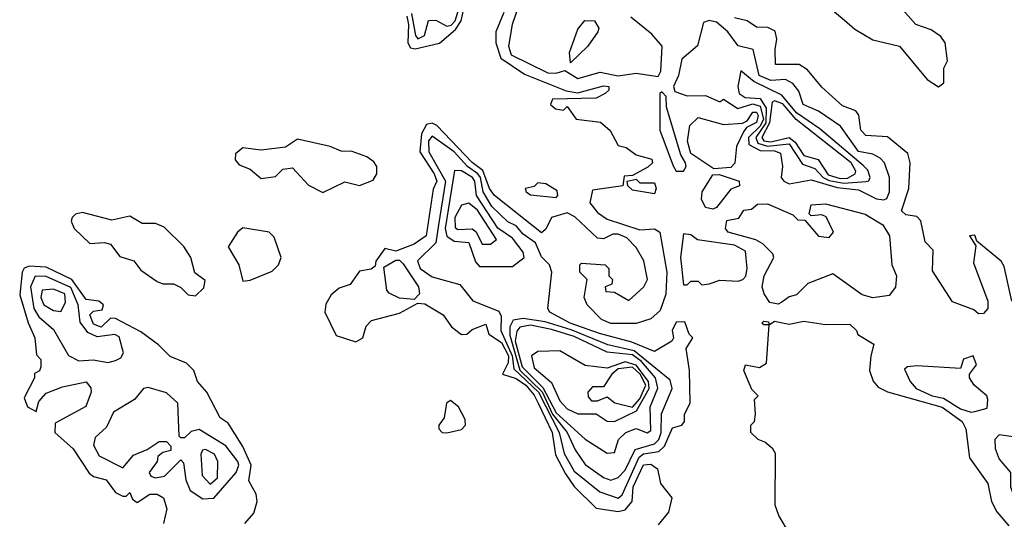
# Model space of a CAD drawing. Extents: x 2889633 to 3052318, y 540750 to 918690.
# Tile 542 of 656: x 2975802 to 2978506, y 839056 to 840428. Entities that reach past the tile are written whole.
import ezdxf

# ---------------------------------------------------------------- set-up
doc = ezdxf.new("R2010")
doc.units = 0

msp = doc.modelspace()

# ---------------------------------------------------------------- linework, layer by layer
at = {"layer": '0CON02XD'}
for points in [[(2978325, 840243.8), (2978340, 840255), (2978340, 840295), (2978350, 840315), (2978343.3, 840365), (2978331.7, 840381.7), (2978305, 840400), (2978262.5, 840415), (2978198.3, 840488.3)], [(2976865, 840438), (2976870, 840415), (2976867.5, 840365), (2976875, 840351.2), (2976887.7, 840347.7), (2976955, 840364), (2976999.1, 840400.9), (2977014.6, 840425), (2977025, 840475.6)], [(2976878.2, 840445), (2976888.6, 840385), (2976895, 840376), (2976914, 840385), (2976925, 840426), (2976945, 840426.7), (2976975, 840410.6), (2976986.5, 840413.5), (2976997.9, 840425), (2977013.8, 840475)], [(2977171.9, 840465), (2977154.2, 840415), (2977144.3, 840355), (2977152, 840332), (2977252.4, 840282.4), (2977275, 840281.1), (2977298.8, 840288.8), (2977335, 840266.2)], [(2977131.7, 840448.3), (2977110, 840395), (2977110, 840365), (2977122.9, 840322.9), (2977188.3, 840278.3), (2977303, 840233), (2977335, 840227.5), (2977405, 840246.7), (2977420, 840245), (2977420, 840235), (2977410, 840225), (2977385, 840212.5), (2977265, 840210), (2977260, 840195), (2977273, 840183)], [(2977335, 840266.2), (2977395.8, 840284.2), (2977445, 840274.4), (2977495, 840281.1), (2977555, 840272.5), (2977563, 840287), (2977565.8, 840355.8), (2977538.3, 840388.3), (2977480, 840435)], [(2978526.7, 839655), (2978505, 839750), (2978496.7, 839765), (2978430, 839820), (2978425, 839836.7), (2978410, 839835), (2978427.5, 839807.5), (2978420.7, 839760.7), (2978460, 839655), (2978460, 839635), (2978448.3, 839621.7), (2978435, 839620), (2978421.7, 839631.7), (2978363.6, 839653.6), (2978308.3, 839738.3), (2978310, 839795), (2978288.3, 839818.3), (2978276.1, 839876.1), (2978265, 839887.5), (2978235, 839892.5), (2978223.6, 839903.6), (2978243.3, 839965), (2978247.5, 840035), (2978240.7, 840060.7), (2978185, 840106.7), (2978125, 840110), (2978112, 840125), (2978105.8, 840165.8), (2978097.7, 840177.7), (2978061.2, 840191.2), (2978005, 840242.5), (2977965, 840290), (2977942.5, 840305), (2977877.5, 840305), (2977876.7, 840346.7), (2977881.2, 840375), (2977876.4, 840396.4), (2977856.4, 840406.4), (2977825, 840407.5), (2977800, 840425), (2977765, 840433.3)], [(2978034.2, 840454.2), (2978067.1, 840427.1), (2978095, 840402), (2978145, 840372.5), (2978217.5, 840355), (2978294.1, 840264.1), (2978325, 840243.8)], [(2977315, 840310), (2977311.7, 840338.3), (2977335, 840402.5), (2977353.9, 840426.1), (2977380, 840425), (2977392.5, 840405), (2977390, 840395), (2977362.5, 840355), (2977315, 840310)], [(2978175, 839933.3), (2978183, 839937), (2978190, 839955), (2978190, 839995), (2978176.7, 840035), (2978165, 840047.5), (2978145, 840058.8), (2978105, 840066.2), (2978055.8, 840135.8), (2977995, 840176.7), (2977953.3, 840195), (2977941.7, 840231.7), (2977925, 840253.3), (2977905, 840263.8), (2977865, 840261.1), (2977832.5, 840275), (2977816.1, 840346.1), (2977775, 840356.2), (2977746.2, 840395), (2977715, 840421.2), (2977695, 840426.2), (2977680, 840420), (2977663.6, 840356.4), (2977620.5, 840319.5), (2977611.2, 840275), (2977597.5, 840245), (2977600.7, 840230.7), (2977635, 840218.8), (2977685, 840220), (2977725, 840202.5), (2977735, 840210), (2977774.1, 840184.1), (2977815, 840197.3), (2977835, 840191.1), (2977844.1, 840155), (2977835, 840135.5), (2977803.5, 840105), (2977803.8, 840085), (2977835, 840068.8), (2977875, 840068.2), (2977891.2, 840061.2), (2977896.7, 840025), (2977892.5, 839995), (2977900, 839985), (2977915, 839977.5), (2977975, 839988), (2978046.9, 839966.9), (2978105, 839960.8), (2978155, 839936.2), (2978175, 839933.3)], [(2978065, 839979.3), (2978125, 839984.2), (2978133.9, 839986.1), (2978137.5, 839995), (2978130.8, 840015), (2978117.8, 840027.8), (2977998.8, 840128.8), (2977935, 840172.5), (2977895, 840220.8), (2977818, 840258), (2977782.5, 840287.5), (2977774.4, 840245), (2977777.5, 840225), (2977794.5, 840214.5), (2977835, 840211.5), (2977851.8, 840185), (2977851, 840145), (2977823.6, 840105), (2977828.9, 840088.9), (2977855, 840080.6), (2977915, 840087.3), (2977951.3, 840031.3), (2977985, 840019.2), (2978007.8, 839995), (2978025, 839986.7), (2978065, 839979.3)], [(2977625, 840012.5), (2977632.5, 840025), (2977630, 840035), (2977617.1, 840057.1), (2977578.3, 840188.3), (2977577, 840217), (2977565, 840230), (2977560, 840225), (2977560, 840125), (2977596.4, 840026.4), (2977605, 840012.5), (2977625, 840012.5)], [(2977273, 840183), (2977295, 840180), (2977305, 840190), (2977330, 840155), (2977397, 840147), (2977423.8, 840123.8), (2977445, 840082.5), (2977467, 840077), (2977495, 840057.5), (2977537.5, 840045), (2977540, 840035), (2977527, 840023), (2977485, 840000), (2977461.7, 839998.3), (2977458.3, 839971.7), (2977375, 839960), (2977367.5, 839925), (2977388.3, 839898.3), (2977415, 839880), (2977505, 839851.2), (2977545, 839853.8), (2977560, 839845), (2977579.2, 839735), (2977575.9, 839674.1), (2977560.5, 839629.5), (2977535, 839606.7), (2977495, 839594), (2977425, 839594), (2977400, 839605), (2977360, 839645), (2977352.5, 839665), (2977360, 839715), (2977340, 839735), (2977340, 839755), (2977345, 839760), (2977410, 839755), (2977420, 839745), (2977420, 839725), (2977430, 839715), (2977428.3, 839701.7), (2977410, 839695), (2977411.7, 839681.7), (2977435, 839680), (2977475, 839657.5), (2977515.7, 839694.3), (2977526, 839715), (2977515.7, 839765.7), (2977495, 839802.5), (2977468.8, 839828.8), (2977445, 839838.8), (2977430.7, 839839.3), (2977405, 839826.2), (2977388.3, 839828.3), (2977326.4, 839886.4), (2977305, 839897.5), (2977262.5, 839885), (2977247, 839853), (2977235, 839842.5), (2977105.6, 839945.6), (2977091.9, 839965), (2977074.1, 840014.1), (2977045, 840035.7), (2976947.4, 840137.4), (2976935, 840144.2), (2976919.4, 840140.6), (2976905.4, 840114.6), (2976900.6, 840065), (2976940.6, 840005), (2976947.1, 839985), (2976937.5, 839962.5), (2976918, 839835), (2976885, 839812), (2976835, 839792.5), (2976805, 839800), (2976780, 839765), (2976778.3, 839751.7), (2976767, 839743), (2976735, 839737.5), (2976709.3, 839700.7), (2976679.3, 839690.7), (2976657.3, 839672.7), (2976642.7, 839647.3), (2976640, 839625), (2976671.1, 839561.1), (2976725, 839543.3), (2976744, 839555), (2976753.1, 839586.9), (2976767.9, 839602.1), (2976845, 839622), (2976895, 839650), (2976915, 839647.5), (2976965, 839617.5), (2976987.5, 839585), (2977015, 839563.8), (2977030, 839565), (2977045, 839577.5), (2977081.7, 839591.7), (2977090, 839565), (2977125, 839541.9), (2977143.9, 839505), (2977143.8, 839486.2), (2977127.5, 839455), (2977165, 839442.5), (2977191.5, 839425), (2977215, 839397.5), (2977225.4, 839375), (2977264.4, 839295), (2977273.7, 839233.7), (2977300.7, 839180.7), (2977325, 839146.2), (2977385, 839086.7), (2977445, 839077.5), (2977465, 839082), (2977484.2, 839105), (2977486.5, 839145), (2977515, 839206), (2977535, 839208), (2977553.3, 839195), (2977561.2, 839155), (2977592.5, 839115), (2977583.9, 839076.1), (2977555, 839040.8)], [(2978055, 839992.4), (2978075, 839993.3), (2978096, 840005), (2978098.1, 840011.9), (2978085.2, 840035.2), (2977934.3, 840154.3), (2977897.2, 840197.2), (2977875, 840205.6), (2977867.9, 840202.1), (2977860.8, 840145), (2977840, 840105), (2977845, 840095.8), (2977865, 840093.1), (2977915, 840104.6), (2977931.7, 840091.7), (2977955, 840055.5), (2977994.5, 840044.5), (2978022, 840002), (2978055, 839992.4)], [(2977708.3, 840018.3), (2977645, 840060.8), (2977635.7, 840095), (2977642.5, 840137.5), (2977665, 840160), (2977735, 840140), (2977786.4, 840143.6), (2977799.2, 840150.8), (2977815, 840174), (2977825, 840173.8), (2977829.4, 840165), (2977825, 840146.2), (2977797.5, 840132.5), (2977789.7, 840120.3), (2977770.2, 840079.8), (2977765.7, 840034.3), (2977755, 840022.5), (2977708.3, 840018.3)], [(2977445, 839114), (2977456.8, 839123.2), (2977502.7, 839227.3), (2977515, 839235.6), (2977557.4, 839242.6), (2977572.5, 839257.5), (2977595, 839307.5), (2977620, 839315), (2977627.5, 839325), (2977627.5, 839345), (2977643.3, 839375), (2977641.2, 839465), (2977632.5, 839525), (2977650, 839555), (2977640, 839565), (2977628.3, 839598.3), (2977605, 839597.5), (2977593.3, 839575), (2977597.5, 839555), (2977592.5, 839545), (2977545, 839516.7), (2977482.9, 839542.9), (2977394, 839566), (2977313.3, 839595), (2977257.5, 839625), (2977252.5, 839635), (2977263.3, 839735), (2977256.7, 839755), (2977235, 839776.7), (2977218.6, 839815), (2977185, 839838.8), (2977165, 839862), (2977142.7, 839872.7), (2977098.6, 839915), (2977074.5, 839955), (2977067.1, 839995), (2977060, 840005), (2977031.9, 840025), (2976995.3, 840065.3), (2976935, 840108), (2976924.5, 840095.5), (2976925.7, 840065), (2976971.5, 839985), (2976952.2, 839865), (2976944.4, 839815.6), (2976894.4, 839765.6), (2976902, 839745), (2976935, 839722.5), (2977010.7, 839700.7), (2977046.4, 839656.4), (2977117.7, 839627.7), (2977124.2, 839614.2), (2977122.9, 839575), (2977154.6, 839505.4), (2977159.3, 839469.3), (2977226.4, 839405), (2977283.6, 839295), (2977296.8, 839236.8), (2977325, 839188.8), (2977395, 839132), (2977445, 839114)], [(2976635, 839953.3), (2976695, 839982.5), (2976735, 839972.5), (2976772.4, 839987.6), (2976782.9, 840005), (2976782.9, 840025), (2976775, 840038), (2976755, 840051.4), (2976715, 840065.8), (2976685, 840067.5), (2976655, 840080), (2976565, 840100), (2976531.7, 840078.3), (2976465, 840070), (2976415, 840076.7), (2976395, 840060), (2976393.6, 840043.6), (2976405, 840030), (2976435, 840017.5), (2976465, 839992.5), (2976505, 839997.5), (2976525, 840017.5), (2976551.7, 840021.7), (2976595, 839973.8), (2976635, 839953.3)], [(2977155, 839750), (2977187.5, 839775), (2977185, 839790), (2977155, 839828), (2977115, 839856), (2977056.9, 839945), (2977052.2, 839985), (2977045.6, 839995), (2977015, 840012.9), (2976996.2, 840013.8), (2976970.5, 839855), (2976975, 839833.8), (2976995, 839820), (2977035, 839816.7), (2977053.3, 839763.3), (2977065, 839750), (2977155, 839750)], [(2977705, 839907.5), (2977685, 839912.5), (2977673.8, 839935), (2977676.2, 839955), (2977705, 840002.5), (2977723, 840003), (2977777.5, 839985), (2977778.3, 839971.7), (2977755, 839962.5), (2977715, 839912.5), (2977705, 839907.5)], [(2977275, 839940), (2977280, 839945), (2977278.3, 839958.3), (2977247, 839977), (2977225, 839980), (2977215, 839970), (2977190, 839965), (2977192.5, 839955), (2977205, 839947.5), (2977275, 839940)], [(2977545, 839950), (2977485, 839960), (2977471.7, 839971.7), (2977470, 839985), (2977495, 839990), (2977505, 839980), (2977545, 839980), (2977550, 839965), (2977545, 839950)], [(2977095, 839812), (2977111.2, 839825), (2977059.2, 839905), (2977035, 839924), (2977015, 839918.8), (2976997.1, 839885), (2976997.7, 839857.7), (2977005, 839852), (2977045, 839854), (2977055.8, 839845.8), (2977072.1, 839812.1), (2977095, 839812)], [(2977885, 839646.7), (2977861.7, 839651.7), (2977846.2, 839675), (2977841.2, 839695), (2977846.7, 839725), (2977872.5, 839775), (2977870, 839785), (2977843, 839813), (2977823.8, 839823.8), (2977747.5, 839845), (2977740, 839855), (2977743.6, 839876.4), (2977777, 839883), (2977790, 839905), (2977811.7, 839908.3), (2977828.3, 839921.7), (2977855, 839922.5), (2977925, 839892.5), (2977938.3, 839878.3), (2977957.5, 839877.5), (2977995, 839833.3), (2978025, 839830), (2978036.7, 839845), (2978016.4, 839886.4), (2978005, 839892.5), (2977975, 839890), (2977970, 839895), (2977975, 839920), (2978015, 839922.5), (2978123.9, 839893.9), (2978172.5, 839865), (2978190, 839835), (2978196.7, 839755), (2978210, 839725), (2978206.4, 839693.6), (2978189.2, 839670.8), (2978145, 839664), (2978115, 839672.5), (2978035, 839730), (2977966.2, 839703.8), (2977935, 839672.5), (2977915, 839667.5), (2977895, 839652.5), (2977885, 839646.7)], [(2976285, 839670), (2976308.3, 839691.7), (2976311.7, 839711.7), (2976283.3, 839733.3), (2976272.5, 839775), (2976252.5, 839805), (2976198.8, 839858.8), (2976175, 839868.8), (2976138.3, 839868.3), (2976105, 839888.8), (2976055, 839878), (2975975, 839898.6), (2975955.8, 839894.2), (2975946.2, 839885), (2975943.8, 839875), (2975952, 839855), (2975995, 839813.3), (2976035, 839816.7), (2976051.7, 839811.7), (2976077.5, 839777.5), (2976115.8, 839765.8), (2976135, 839740), (2976179.3, 839709.3), (2976195, 839702.5), (2976225, 839702.5), (2976245, 839692.5), (2976265, 839672.5), (2976285, 839670)], [(2976415, 839710), (2976435, 839712.5), (2976495, 839737.5), (2976512.5, 839755), (2976520, 839775), (2976500.7, 839830.7), (2976487.5, 839845), (2976415, 839856.2), (2976400, 839845), (2976374.2, 839804.2), (2976403.8, 839755), (2976415, 839710)], [(2977675, 839700), (2977695, 839702.5), (2977725, 839712.5), (2977775, 839710), (2977787.5, 839715), (2977795.8, 839724.2), (2977800, 839745), (2977795, 839792.5), (2977765, 839809.2), (2977663.6, 839823.6), (2977645, 839837.5), (2977625, 839840), (2977616.7, 839775), (2977625, 839700), (2977635, 839700), (2977645, 839710), (2977665, 839710), (2977675, 839700)], [(2976885, 839660), (2976845, 839663.3), (2976817, 839677), (2976810, 839685), (2976801.7, 839748.3), (2976835, 839767.5), (2976845, 839767.5), (2976855, 839757.5), (2976897.5, 839695), (2976900, 839675), (2976885, 839660)], [(2976420, 839045), (2976445, 839073.3), (2976454.2, 839105), (2976451.2, 839125), (2976431.7, 839161.7), (2976437.5, 839205), (2976415, 839256.2), (2976375, 839320), (2976352.5, 839335), (2976316.2, 839405), (2976290, 839435), (2976280, 839465), (2976260, 839485), (2976215, 839503.3), (2976183.8, 839535), (2976135, 839570.8), (2976065, 839607.5), (2976051.7, 839608.3), (2976025.7, 839584.3), (2976005, 839592), (2975995, 839617.5), (2976005, 839627.5), (2976028.3, 839631.7), (2976032.5, 839645), (2976020, 839655), (2975985, 839660), (2975945, 839714.4), (2975875, 839748.6), (2975828.3, 839751.7), (2975814.4, 839745.6), (2975809.2, 839735), (2975802.3, 839672.3), (2975825.8, 839595.8)], [(2976045, 839487.1), (2976065, 839491.9), (2976080.3, 839499.7), (2976086.9, 839513.1), (2976075, 839557.5), (2976063.8, 839563.8), (2976015, 839557.1), (2975989.4, 839569.4), (2975967.9, 839597.9), (2975962.9, 839645), (2975942.6, 839692.6), (2975875, 839722.9), (2975845, 839723.8), (2975831.9, 839695), (2975841.4, 839635), (2975855, 839612), (2975895, 839577.5), (2975936.1, 839506.1), (2975965, 839491.2), (2976004.1, 839494.1), (2976045, 839487.1)], [(2975915, 839626.7), (2975928.3, 839651.7), (2975926, 839675), (2975895, 839688.6), (2975864.3, 839685.7), (2975860, 839665), (2975868.8, 839645), (2975895, 839630), (2975915, 839626.7)], [(2975825.8, 839595.8), (2975843.8, 839555), (2975848.3, 839508.3), (2975860, 839495), (2975860, 839475), (2975856.4, 839463.6), (2975843, 839457), (2975842.5, 839445), (2975815, 839390), (2975823.3, 839365), (2975847.5, 839352.5), (2975855, 839380), (2975875, 839402.5), (2975920, 839420), (2975985, 839433.3), (2975997.7, 839417.7), (2975998.8, 839405), (2975984.1, 839365.9), (2975900, 839320), (2975898.8, 839295), (2975949.5, 839249.5), (2975993, 839183), (2976005, 839173.8), (2976040, 839165), (2976065, 839130), (2976085, 839120), (2976095, 839120), (2976105, 839130), (2976111.7, 839111.7), (2976125, 839102.5), (2976160, 839125), (2976180, 839125), (2976197.5, 839115), (2976206.7, 839085), (2976197.5, 839045)], [(2977425, 839163.8), (2977445, 839171.2), (2977465, 839191.2), (2977491.7, 839248.3), (2977545, 839263.1), (2977556.9, 839275), (2977563.5, 839295), (2977564.3, 839345.7), (2977593.3, 839415), (2977588.3, 839438.3), (2977488.9, 839518.9), (2977416.7, 839535), (2977316.4, 839576.4), (2977245, 839598.2), (2977185, 839607.8), (2977157, 839603), (2977148.1, 839585), (2977148.3, 839561.7), (2977175.6, 839465.6), (2977236.3, 839406.3), (2977265, 839344.5), (2977305.7, 839295), (2977327.3, 839247.3), (2977355, 839206.7), (2977405, 839171.2), (2977425, 839163.8)], [(2977916.7, 839015), (2977886.4, 839066.4), (2977876.7, 839095), (2977877, 839237), (2977870, 839250), (2977848.3, 839268.3), (2977830, 839275), (2977810, 839295), (2977810, 839315), (2977820, 839325), (2977822.5, 839345), (2977820, 839385), (2977830, 839395), (2977812.5, 839412.5), (2977790, 839465), (2977795, 839480), (2977833, 839473), (2977852.5, 839485), (2977860, 839590), (2977845, 839590), (2977840, 839595), (2977845, 839600), (2977858.3, 839598.3), (2977860, 839590), (2977875, 839600), (2977915, 839592.5), (2977955, 839600), (2978015, 839591.2), (2978081.7, 839591.7), (2978100, 839575), (2978103.6, 839563.6), (2978147, 839537), (2978138.8, 839505), (2978135.8, 839465), (2978145.8, 839435.8), (2978159.5, 839419.5), (2978185, 839406.2), (2978335, 839364.3), (2978390, 839325), (2978400, 839305), (2978410, 839225), (2978460, 839155), (2978470.8, 839105), (2978485, 839076.7), (2978518.3, 839038.3)], [(2977415, 839237.5), (2977435, 839240), (2977446.7, 839275), (2977466.2, 839295), (2977495, 839305.7), (2977525, 839293.3), (2977535, 839300), (2977532.9, 839365), (2977554, 839416), (2977547.5, 839445), (2977509.8, 839489.8), (2977485, 839507.6), (2977415, 839515.5), (2977325, 839558.5), (2977262.6, 839577.4), (2977205, 839589.2), (2977175, 839584.3), (2977166.9, 839573.1), (2977162.8, 839545), (2977181.9, 839475), (2977238.2, 839418.2), (2977275, 839348.2), (2977355, 839276.2), (2977415, 839237.5)], [(2977435, 839324.4), (2977495.8, 839354.2), (2977530.5, 839415), (2977528.8, 839435), (2977495, 839479.4), (2977465, 839489.1), (2977415, 839471.4), (2977355, 839478.8), (2977285, 839518.8), (2977225, 839516.7), (2977207.5, 839505), (2977215, 839472), (2977262.1, 839432.1), (2977285, 839381.2), (2977305, 839359.2), (2977335, 839345.8), (2977385, 839345.7), (2977415, 839326), (2977435, 839324.4)], [(2978415, 839350), (2978425, 839352.5), (2978458.3, 839361.7), (2978460, 839385), (2978457.5, 839395), (2978422.5, 839425), (2978410, 839445), (2978410, 839455), (2978429.3, 839480.7), (2978420, 839505), (2978393.6, 839496.4), (2978385, 839470), (2978265, 839478), (2978240, 839475), (2978231.7, 839468.3), (2978246.7, 839435), (2978263.3, 839415), (2978307.5, 839395), (2978338.7, 839388.7), (2978385, 839359.2), (2978415, 839350)], [(2977485, 839364.6), (2977505, 839386.7), (2977521.2, 839425), (2977505.8, 839455), (2977485, 839473.9), (2977445, 839469.1), (2977427.8, 839455), (2977405, 839420), (2977375, 839420), (2977362.5, 839405), (2977363, 839393), (2977372, 839382), (2977388.3, 839381.7), (2977415, 839392.5), (2977436.1, 839376.1), (2977485, 839364.6)], [(2976305, 839112.9), (2976335, 839114.4), (2976396.2, 839185), (2976403.8, 839205), (2976401.2, 839215), (2976367.9, 839257.9), (2976295, 839302.5), (2976273, 839297), (2976255, 839280), (2976245, 839280), (2976240, 839285), (2976236.7, 839375), (2976205, 839403.8), (2976155, 839418), (2976142.5, 839415), (2976117.5, 839385), (2976060, 839350), (2976040.7, 839309.3), (2976009.3, 839280.7), (2976005, 839260), (2976020.5, 839230.5), (2976085, 839197.5), (2976115, 839232), (2976152.5, 839247.5), (2976185, 839270), (2976205, 839270), (2976217, 839257), (2976217.5, 839245), (2976195, 839240), (2976181.7, 839228.3), (2976180, 839215), (2976157.5, 839185), (2976162.5, 839175), (2976175, 839170), (2976200, 839175), (2976245, 839220), (2976251.7, 839211.7), (2976258, 839165), (2976270, 839135), (2976305, 839112.9)], [(2976975, 839293.3), (2977015, 839303.3), (2977026.7, 839315), (2977025, 839330), (2977006.7, 839365), (2976985, 839382.5), (2976973.8, 839375), (2976967.5, 839335), (2976953.3, 839315), (2976953.3, 839305), (2976962.5, 839295), (2976975, 839293.3)], [(2978625, 839060), (2978630, 839085), (2978618.3, 839098.3), (2978611.7, 839141.7), (2978593.6, 839173.6), (2978597.5, 839205), (2978577.5, 839235), (2978580, 839265), (2978567, 839277), (2978491.7, 839288.3), (2978480, 839275), (2978480.7, 839250.7), (2978491.7, 839221.7), (2978522.5, 839185), (2978522.5, 839145), (2978530, 839125), (2978543, 839113), (2978575, 839100), (2978605, 839060), (2978625, 839060)], [(2976325, 839152.5), (2976345, 839170), (2976346.7, 839215), (2976336.7, 839235), (2976312, 839248), (2976304.1, 839245.9), (2976300, 839235), (2976303, 839177), (2976325, 839152.5)]]:
    msp.add_lwpolyline(points, dxfattribs=at)

doc.saveas('drawing.dxf')
